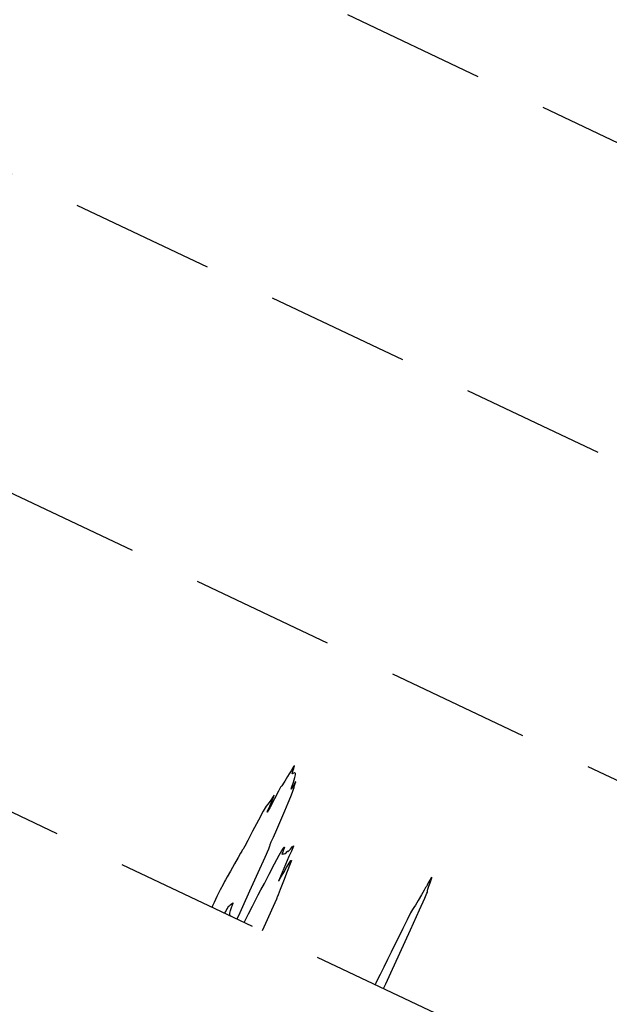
# Model space of a CAD drawing. Extents: x 3249832 to 3255657, y 13789405 to 13793316.
# Tile 618 of 656: x 3252059 to 3252263, y 13792049 to 13792391. Entities that reach past the tile are written whole.
import ezdxf

# ---------------------------------------------------------------- set-up
doc = ezdxf.new("R2010")
doc.units = 0
doc.header["$LTSCALE"] = 100
doc.header["$MEASUREMENT"] = 0
doc.linetypes.add('DASHED', pattern=[0.75, 0.5, -0.25])
for name, color, linetype in [('GRATIO_03231_CON', 1, 'CONTINUOUS'), ('PLAN', 7, 'CONTINUOUS'), ('TARGETS_EAST', 7, 'CONTINUOUS')]:
    doc.layers.add(name, color=color, linetype=linetype)

# ---------------------------------------------------------------- blocks, each defined once
blk = doc.blocks.new('Gratio_032316_contours')
at = {"layer": 'GRATIO_03231_CON', "color": 1, "linetype": 'Continuous', "flags": 128}
for points in [[(3252133.92, 13792078.98), (3252133.92, 13792078.98), (3252133.93, 13792078.98), (3252133.95, 13792078.97), (3252134.05, 13792079.12), (3252134.59, 13792080.23), (3252135.99, 13792083.26), (3252138.46, 13792088.7), (3252141.34, 13792095.07), (3252143.74, 13792100.44), (3252145, 13792103.34), (3252145.4, 13792104.36), (3252145.43, 13792104.54), (3252145.52, 13792104.85), (3252145.87, 13792105.69), (3252146.59, 13792107.38), (3252147.75, 13792110.06), (3252149.15, 13792113.31), (3252150.54, 13792116.55), (3252151.71, 13792119.3), (3252152.61, 13792121.45), (3252153.23, 13792123), (3252153.59, 13792123.99), (3252153.78, 13792124.65), (3252153.96, 13792125.26), (3252154.19, 13792125.99), (3252154.33, 13792126.53), (3252154.19, 13792126.45), (3252153.67, 13792125.53), (3252153.06, 13792124.42), (3252152.73, 13792123.99), (3252152.96, 13792124.82), (3252153.51, 13792126.43), (3252154.04, 13792128.03), (3252154.27, 13792129.03), (3252154.25, 13792129.48), (3252154.11, 13792129.63), (3252153.95, 13792129.67), (3252153.79, 13792129.64), (3252153.6, 13792129.55), (3252153.39, 13792129.42), (3252153.2, 13792129.36), (3252153.14, 13792129.5), (3252153.24, 13792129.94), (3252153.45, 13792130.56), (3252153.68, 13792131.24), (3252153.85, 13792131.82), (3252153.88, 13792132.13), (3252153.7, 13792132.02), (3252153.28, 13792131.39), (3252152.71, 13792130.41), (3252152.09, 13792129.34), (3252151.53, 13792128.39), (3252151.03, 13792127.56), (3252150.57, 13792126.8), (3252150.15, 13792126.08), (3252149.8, 13792125.49), (3252149.57, 13792125.16), (3252149.42, 13792125.06), (3252149.11, 13792124.67), (3252148.33, 13792123.31), (3252146.94, 13792120.67), (3252145.43, 13792117.78), (3252144.48, 13792116.03), (3252144.56, 13792116.37), (3252145.31, 13792118.11), (3252146.18, 13792120.1), (3252146.73, 13792121.43), (3252146.88, 13792121.97), (3252146.7, 13792121.83), (3252146.24, 13792121.14), (3252145.65, 13792120.21), (3252145.11, 13792119.39), (3252144.69, 13792118.87), (3252144.13, 13792118.1), (3252143.1, 13792116.35), (3252141.39, 13792113.21), (3252139.4, 13792109.46), (3252137.69, 13792106.2), (3252136.66, 13792104.26), (3252136.2, 13792103.41), (3252136.05, 13792103.15), (3252135.97, 13792103.05), (3252135.9, 13792102.97), (3252135.8, 13792102.84), (3252135.61, 13792102.53), (3252135.19, 13792101.8), (3252134.37, 13792100.36), (3252133.1, 13792098.08), (3252131.69, 13792095.56), (3252130.55, 13792093.54), (3252129.95, 13792092.52), (3252129.61, 13792091.95), (3252129.11, 13792090.99), (3252128.16, 13792089.09), (3252127, 13792086.76), (3252126.01, 13792084.73), (3252125.47, 13792083.58), (3252125.3, 13792083.14), (3252125.32, 13792083.06)], [(3252184.83, 13792054.82), (3252184.92, 13792055.03), (3252185.56, 13792056.44), (3252187.31, 13792060.27), (3252190.45, 13792067.12), (3252194.15, 13792075.22), (3252197.33, 13792082.19), (3252199.16, 13792086.24), (3252199.88, 13792087.9), (3252200.03, 13792088.33), (3252200.03, 13792088.51), (3252200.06, 13792088.78), (3252200.22, 13792089.35), (3252200.55, 13792090.35), (3252200.96, 13792091.54), (3252201.32, 13792092.6), (3252201.52, 13792093.28), (3252201.51, 13792093.5), (3252201.29, 13792093.21), (3252200.86, 13792092.45), (3252200.34, 13792091.5), (3252199.91, 13792090.7), (3252199.66, 13792090.28), (3252199.4, 13792089.87), (3252198.89, 13792088.99), (3252197.97, 13792087.35), (3252196.87, 13792085.4), (3252195.93, 13792083.8), (3252195.34, 13792082.94), (3252194.87, 13792082.29), (3252194.17, 13792081.06), (3252192.97, 13792078.72), (3252191.47, 13792075.66), (3252189.94, 13792072.54), (3252188.61, 13792069.84), (3252187.4, 13792067.41), (3252186.17, 13792064.95), (3252184.86, 13792062.29), (3252183.61, 13792059.74), (3252182.65, 13792057.76), (3252182.12, 13792056.67), (3252181.92, 13792056.27), (3252181.89, 13792056.22), (3252181.89, 13792056.22), (3252181.89, 13792056.22), (3252181.89, 13792056.21)], [(3252131.83, 13792079.98), (3252131.6, 13792080.12), (3252131.46, 13792080.4), (3252131.49, 13792080.97), (3252131.74, 13792081.89), (3252132.11, 13792082.94), (3252132.44, 13792083.83), (3252132.62, 13792084.33), (3252132.67, 13792084.52), (3252132.67, 13792084.56), (3252132.65, 13792084.55), (3252132.56, 13792084.49), (3252132.35, 13792084.34), (3252131.99, 13792084.05), (3252131.57, 13792083.73), (3252131.21, 13792083.46), (3252131.02, 13792083.33), (3252130.96, 13792083.3), (3252130.96, 13792083.33), (3252130.96, 13792083.34), (3252130.9, 13792083.26), (3252130.75, 13792082.99), (3252130.47, 13792082.5), (3252130.15, 13792081.91), (3252129.88, 13792081.4), (3252129.75, 13792081.11), (3252129.72, 13792080.99), (3252129.75, 13792080.96)]]:
    blk.add_lwpolyline(points, dxfattribs=at)
at = {"layer": 'GRATIO_03231_CON', "color": 5, "linetype": 'Continuous', "flags": 128}
blk.add_lwpolyline([(3252136.42, 13792077.8), (3252137.91, 13792080.74), (3252139.29, 13792083.44), (3252140.45, 13792085.69), (3252141.36, 13792087.4), (3252142.25, 13792089.06), (3252143.46, 13792091.32), (3252145.16, 13792094.55), (3252147.03, 13792098.11), (3252148.6, 13792101.08), (3252149.54, 13792102.79), (3252149.97, 13792103.5), (3252150.16, 13792103.72), (3252150.31, 13792103.84), (3252150.4, 13792103.84), (3252150.36, 13792103.59), (3252150.14, 13792103.01), (3252149.85, 13792102.31), (3252149.62, 13792101.75), (3252149.55, 13792101.52), (3252149.62, 13792101.52), (3252149.8, 13792101.58), (3252150.04, 13792101.57), (3252150.32, 13792101.56), (3252150.64, 13792101.66), (3252150.99, 13792101.92), (3252151.3, 13792102.25), (3252151.52, 13792102.49), (3252151.61, 13792102.53), (3252151.63, 13792102.44), (3252151.64, 13792102.37), (3252151.72, 13792102.42), (3252151.89, 13792102.6), (3252152.14, 13792102.88), (3252152.47, 13792103.24), (3252152.83, 13792103.63), (3252153.16, 13792104), (3252153.42, 13792104.28), (3252153.55, 13792104.38), (3252153.53, 13792104.2), (3252153.3, 13792103.63), (3252152.82, 13792102.5), (3252151.99, 13792100.6), (3252150.83, 13792097.93), (3252149.62, 13792095.12), (3252148.7, 13792092.96), (3252148.37, 13792092.09), (3252148.59, 13792092.36), (3252149.22, 13792093.46), (3252150.16, 13792095.05), (3252151.18, 13792096.79), (3252152.09, 13792098.32), (3252152.68, 13792099.28), (3252152.82, 13792099.32), (3252152.41, 13792098.08), (3252151.4, 13792095.43), (3252150.11, 13792092.14), (3252148.96, 13792089.2), (3252148.24, 13792087.39), (3252147.91, 13792086.53), (3252147.82, 13792086.27), (3252147.8, 13792086.19), (3252147.64, 13792085.79), (3252147.09, 13792084.53), (3252145.98, 13792082.06), (3252144.45, 13792078.67), (3252142.72, 13792074.82)], dxfattribs=at)

msp = doc.modelspace()

# ---------------------------------------------------------------- linework, layer by layer
at = {"layer": 'PLAN', "color": 8, "linetype": 'DASHED'}
for p, q in [((3251359.22, 13792778.72), (3252813.07, 13792088.74)), ((3251333.13, 13792680.41), (3252751.51, 13792007.27)), ((3251307.05, 13792582.1), (3252689.96, 13791925.79)), ((3251280.96, 13792483.79), (3252628.4, 13791844.31))]:
    msp.add_line(p, q, dxfattribs=at)

# ---------------------------------------------------------------- block references
at = {"layer": 'TARGETS_EAST'}
msp.add_blockref('Gratio_032316_contours', (0, 0), dxfattribs=at)

doc.saveas('drawing.dxf')
